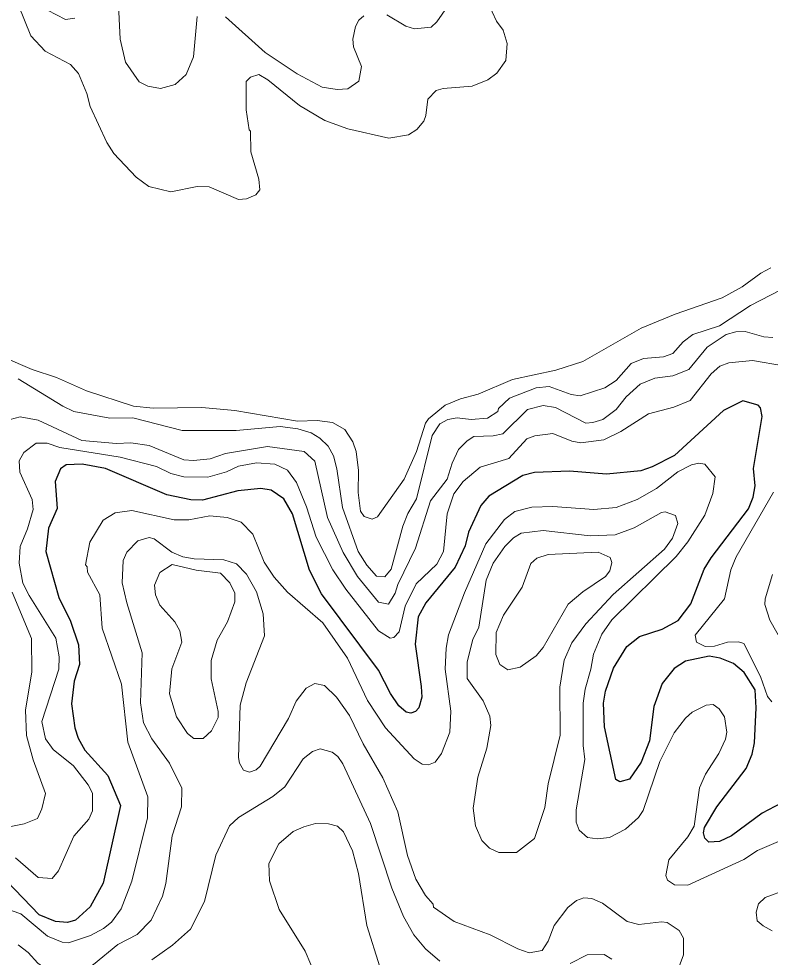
# Model space of a CAD drawing. Extents: x 673.6 to 698.9, y 7012 to 7040.1.
# Drawn here: x 695.502 to 696.916, y 7021.088 to 7022.853 of the extents above; entities that cross this region are included whole.
import ezdxf

# ---------------------------------------------------------------- set-up
doc = ezdxf.new("R2010")
doc.units = 0
doc.header["$LTSCALE"] = 0.032
doc.layers.add('1', color=7, linetype='Continuous', lineweight=25)
doc.layers.add('2', color=7, linetype='Continuous', lineweight=13)

msp = doc.modelspace()

# ---------------------------------------------------------------- linework, layer by layer
at = {"layer": '1'}
for points in [[(696.9604, 7021.3902), (696.9009, 7021.3587), (696.8431, 7021.3163), (696.8207, 7021.3056), (696.8008, 7021.3042), (696.7932, 7021.3119), (696.7906, 7021.3217), (696.7923, 7021.3316), (696.8155, 7021.3709), (696.871, 7021.4431), (696.8823, 7021.4699), (696.8864, 7021.4913), (696.8897, 7021.557), (696.888, 7021.5911), (696.8673, 7021.6236), (696.8474, 7021.6401), (696.8223, 7021.6506), (696.8014, 7021.6539), (696.757, 7021.645), (696.7353, 7021.6309), (696.7129, 7021.6026), (696.6973, 7021.5593), (696.6893, 7021.4949), (696.6732, 7021.4545), (696.6516, 7021.4226), (696.6333, 7021.4176), (696.6259, 7021.4218), (696.6045, 7021.5212), (696.6022, 7021.5656), (696.6059, 7021.5882), (696.6212, 7021.6313), (696.6462, 7021.6725), (696.6699, 7021.691), (696.7126, 7021.705), (696.7433, 7021.7213), (696.7666, 7021.7529), (696.7918, 7021.8179), (696.8049, 7021.8393), (696.8755, 7021.9314), (696.8839, 7021.953), (696.888, 7021.9744), (696.8849, 7022.0072), (696.9011, 7022.105), (696.8981, 7022.1215), (696.8937, 7022.1264), (696.8645, 7022.1346), (696.8282, 7022.1162), (696.736, 7022.0317), (696.6941, 7022.0104), (696.6728, 7022.0029), (696.6082, 7021.9966), (696.5384, 7022.0023), (696.4723, 7021.9999), (696.4509, 7021.9941), (696.3864, 7021.955), (696.3714, 7021.9377), (696.3483, 7021.8877), (696.3422, 7021.8615), (696.3233, 7021.8213), (696.2679, 7021.7544), (696.2537, 7021.7279), (696.2481, 7021.6768), (696.2594, 7021.5968), (696.2607, 7021.5772), (696.2546, 7021.5572), (696.2483, 7021.5498), (696.2398, 7021.5466), (696.2309, 7021.5485), (696.2172, 7021.561), (696.2015, 7021.5842), (696.1787, 7021.6279), (696.0716, 7021.7715), (696.0488, 7021.8159), (696.0168, 7021.9219), (696.0008, 7021.9499), (695.9771, 7021.9663), (695.9574, 7021.9695), (695.9139, 7021.9654), (695.8477, 7021.9474), (695.826, 7021.9482), (695.7804, 7021.9577), (695.665, 7022.0074), (695.6213, 7022.0155), (695.591, 7022.0144)], [(695.591, 7022.0144), (695.5802, 7022.0065), (695.5701, 7021.9827), (695.574, 7021.9321), (695.5576, 7021.8952), (695.5528, 7021.8511)], [(695.5528, 7021.8511), (695.5773, 7021.7644), (695.5995, 7021.7197), (695.6143, 7021.6753), (695.616, 7021.6387), (695.606, 7021.607), (695.6013, 7021.5645), (695.6074, 7021.5192), (695.6134, 7021.4998), (695.6262, 7021.4773), (695.6694, 7021.4295), (695.6931, 7021.3732), (695.6604, 7021.227), (695.6365, 7021.1823), (695.6085, 7021.1572), (695.5938, 7021.1528), (695.5708, 7021.1549), (695.5402, 7021.1677), (695.4792, 7021.2308)]]:
    msp.add_lwpolyline(points, dxfattribs=at)
at = {"layer": '2'}
for points in [[(696.3458, 7022.9302), (696.2887, 7022.8478), (696.2778, 7022.8375), (696.2468, 7022.8344), (696.2302, 7022.8393), (696.1948, 7022.8608)], [(695.8379, 7022.8577), (695.8305, 7022.7818), (695.8172, 7022.7483), (695.7961, 7022.7295), (695.7685, 7022.7223), (695.7446, 7022.7267), (695.7287, 7022.7346), (695.7028, 7022.772), (695.6925, 7022.8152), (695.689, 7022.8923)], [(695.9553, 7022.5317), (695.9537, 7022.5517), (695.9385, 7022.603), (695.9381, 7022.6422), (695.9355, 7022.6443), (695.9298, 7022.6823), (695.93, 7022.7354), (695.9377, 7022.7437), (695.9537, 7022.7484), (695.9709, 7022.7387), (696.03, 7022.6905), (696.078, 7022.6622), (696.121, 7022.6461), (696.1984, 7022.6286), (696.2357, 7022.6353), (696.251, 7022.6449), (696.264, 7022.6605), (696.2681, 7022.6715), (696.2717, 7022.7022), (696.2872, 7022.7185), (696.3005, 7022.7223), (696.3553, 7022.7263), (696.3849, 7022.7385), (696.4014, 7022.7508), (696.4188, 7022.7749), (696.4214, 7022.807), (696.4135, 7022.8319), (696.4012, 7022.8486), (696.3846, 7022.8842)], [(695.5009, 7022.88), (695.5248, 7022.8211), (695.5512, 7022.7922), (695.5995, 7022.7674), (695.6144, 7022.7506), (695.6298, 7022.7126), (695.6362, 7022.6881), (695.6676, 7022.6209), (695.6806, 7022.6001), (695.723, 7022.5552), (695.7465, 7022.5378), (695.7883, 7022.5275), (695.8376, 7022.5381)], [(695.6071, 7022.8544), (695.5895, 7022.8522), (695.5559, 7022.8696)], [(696.1512, 7022.8591), (696.1422, 7022.8507), (696.1359, 7022.839), (696.1305, 7022.8148), (696.132, 7022.8006), (696.1467, 7022.7633), (696.1417, 7022.7361), (696.1209, 7022.7215), (696.1014, 7022.7206), (696.0729, 7022.7246), (696.0259, 7022.7497), (695.9659, 7022.7899), (695.8908, 7022.8568)], [(695.8376, 7022.5381), (695.8602, 7022.5374), (695.9151, 7022.5136), (695.9304, 7022.5144), (695.9483, 7022.5219), (695.9553, 7022.5317)], [(696.9174, 7022.3849), (696.8983, 7022.3748), (696.8634, 7022.3491), (696.8257, 7022.3285), (696.7373, 7022.2975), (696.6731, 7022.2712), (696.5638, 7022.2085), (696.5128, 7022.1924), (696.4309, 7022.1748), (696.3668, 7022.1469), (696.333, 7022.1386), (696.3047, 7022.1264), (696.2733, 7022.1008), (696.2676, 7022.0924), (696.2507, 7022.0392), (696.2271, 7021.987), (696.177, 7021.9162), (696.1672, 7021.912), (696.1519, 7021.9168), (696.1453, 7021.927), (696.1404, 7021.9622), (696.1412, 7022.0033), (696.1371, 7022.0394), (696.1307, 7022.0576), (696.1154, 7022.0806), (696.0921, 7022.0936), (696.0634, 7022.0976), (696.0266, 7022.0961), (695.9085, 7022.1165), (695.8461, 7022.1223), (695.755, 7022.1208), (695.718, 7022.1243), (695.6294, 7022.1534), (695.5727, 7022.1785), (695.5272, 7022.1937)], [(695.5006, 7022.1759), (695.5845, 7022.1242), (695.6052, 7022.1147), (695.6732, 7022.1018), (695.7165, 7022.1025), (695.8096, 7022.0788), (695.9113, 7022.0788), (695.9941, 7022.0863), (696.0269, 7022.082), (696.0521, 7022.0743), (696.0683, 7022.0646), (696.0841, 7022.0495), (696.094, 7022.031), (696.1007, 7022.0063), (696.1114, 7021.934), (696.1405, 7021.8509), (696.1568, 7021.8256), (696.175, 7021.8045), (696.1906, 7021.8037), (696.2025, 7021.818), (696.2247, 7021.8988), (696.2343, 7021.9225), (696.2505, 7021.9502), (696.2798, 7022.0691), (696.2943, 7022.0913), (696.3097, 7022.0993), (696.3267, 7022.1027), (696.3536, 7022.0994), (696.3838, 7022.1019), (696.4033, 7022.1144), (696.4051, 7022.12), (696.4255, 7022.1395), (696.4755, 7022.1593), (696.5001, 7022.1617), (696.5413, 7022.1462), (696.5583, 7022.1438), (696.6048, 7022.1591), (696.6262, 7022.1729), (696.6544, 7022.2048), (696.6777, 7022.2143), (696.7152, 7022.2176), (696.7331, 7022.2235), (696.7525, 7022.2456), (696.7705, 7022.2595), (696.821, 7022.2754), (696.8791, 7022.3137), (696.9544, 7022.3529)], [(696.9212, 7022.2539), (696.9042, 7022.2547), (696.869, 7022.2653), (696.8513, 7022.2644), (696.8335, 7022.2594), (696.7974, 7022.2355), (696.7633, 7022.1937), (696.733, 7022.1818), (696.6991, 7022.1775), (696.6714, 7022.1661), (696.6449, 7022.142), (696.6262, 7022.1185), (696.601, 7022.0997), (696.5821, 7022.0935), (696.5693, 7022.0928), (696.5123, 7022.122), (696.4887, 7022.1256), (696.4591, 7022.118), (696.413, 7022.0727), (696.3946, 7022.0685), (696.3584, 7022.0672), (696.346, 7022.0595), (696.3298, 7022.0427), (696.3175, 7022.0171), (696.308, 7021.9871)], [(695.5272, 7022.1937), (695.4732, 7022.2165), (695.4442, 7022.221), (695.4241, 7022.2201), (695.3953, 7022.2023), (695.3734, 7022.1738)], [(696.941, 7022.2004), (696.8832, 7022.2103), (696.8381, 7022.2058), (696.8216, 7022.1995), (696.8053, 7022.1851), (696.7658, 7022.1349), (696.7348, 7022.1227), (696.6873, 7022.1099), (696.635, 7022.0771), (696.6032, 7022.061), (696.5595, 7022.0553), (696.5426, 7022.0584), (696.5069, 7022.073), (696.4731, 7022.069), (696.4581, 7022.0628), (696.4243, 7022.0262), (696.3703, 7022.0095), (696.3386, 7021.9829), (696.3209, 7021.9593), (696.308, 7021.9222), (696.3011, 7021.8509), (696.2887, 7021.8271), (696.2496, 7021.7903), (696.2294, 7021.7483), (696.2178, 7021.6999)], [(696.1975, 7021.7518), (696.179, 7021.7555), (696.1392, 7021.8043), (696.1125, 7021.8492), (696.083, 7021.9148), (696.0589, 7022.0209), (696.0392, 7022.0392), (695.9697, 7022.0484), (695.8912, 7022.0354), (695.8622, 7022.0253), (695.8307, 7022.0221), (695.8128, 7022.0236), (695.7475, 7022.0508), (695.713, 7022.0557), (695.6856, 7022.0542), (695.6204, 7022.0599), (695.5381, 7022.0979), (695.5046, 7022.1042), (695.4859, 7022.0992)], [(696.093, 7021.8166), (696.0613, 7021.8778), (696.0432, 7021.9353), (696.0244, 7021.981), (696.0077, 7022.0042), (695.9841, 7022.0155), (695.9493, 7022.018), (695.9155, 7022.0115), (695.8928, 7022.001), (695.858, 7021.9909), (695.8128, 7021.9916), (695.7883, 7021.9976), (695.7611, 7022.011), (695.6929, 7022.0287), (695.5794, 7022.0465), (695.5552, 7022.0549), (695.5346, 7022.055), (695.5111, 7022.0371), (695.5027, 7022.0214), (695.5039, 7022.0004), (695.5271, 7021.9486), (695.5288, 7021.9304), (695.5184, 7021.8936), (695.5043, 7021.8607), (695.5026, 7021.8293), (695.5094, 7021.7917), (695.5213, 7021.768), (695.5718, 7021.688), (695.5781, 7021.6531), (695.5773, 7021.6294), (695.5454, 7021.5314), (695.5522, 7021.4988), (695.5663, 7021.4786), (695.6047, 7021.4475), (695.6326, 7021.4119), (695.6406, 7021.3963), (695.6406, 7021.363), (695.6339, 7021.3474), (695.6054, 7021.3153), (695.5769, 7021.2503), (695.5644, 7021.2359), (695.5383, 7021.2377), (695.4957, 7021.2745)], [(696.5677, 7021.5919), (696.5788, 7021.6296), (696.5835, 7021.658), (696.599, 7021.6955), (696.6183, 7021.7227), (696.7393, 7021.8419), (696.7613, 7021.8695), (696.7932, 7021.9195), (696.8084, 7021.96), (696.8125, 7021.9913), (696.7929, 7022.0153), (696.7816, 7022.0171), (696.7684, 7022.014), (696.7425, 7022.0011), (696.7025, 7021.9699), (696.6659, 7021.9488), (696.6264, 7021.9337), (696.5844, 7021.9301), (696.5072, 7021.9358), (696.4677, 7021.9342), (696.4354, 7021.9263), (696.416, 7021.911), (696.3807, 7021.8652), (696.3407, 7021.7736), (696.311, 7021.6943), (696.3064, 7021.6695), (696.3047, 7021.6297), (696.3153, 7021.5508), (696.3129, 7021.5113), (696.2978, 7021.4712), (696.2859, 7021.4545), (696.2731, 7021.4494), (696.2614, 7021.4512), (696.2463, 7021.4608), (696.192, 7021.5192), (696.158, 7021.571), (696.1207, 7021.6503), (696.0739, 7021.717), (696.0074, 7021.7745), (695.9823, 7021.8029), (695.9638, 7021.8311), (695.9423, 7021.8837), (695.9207, 7021.9061), (695.8938, 7021.9152), (695.8617, 7021.9184), (695.8218, 7021.9104), (695.7943, 7021.9104), (695.7144, 7021.9285), (695.6831, 7021.9241), (695.6606, 7021.9103), (695.6355, 7021.8685), (695.6276, 7021.8259), (695.6308, 7021.8221), (695.6309, 7021.8121), (695.6545, 7021.7694), (695.6588, 7021.7066), (695.6949, 7021.6013), (695.7069, 7021.4925), (695.7449, 7021.3897), (695.7442, 7021.35), (695.7144, 7021.2308), (695.6947, 7021.1786), (695.6761, 7021.1539), (695.6613, 7021.1415), (695.6371, 7021.1287), (695.5956, 7021.1149), (695.5835, 7021.116), (695.5558, 7021.1272), (695.5055, 7021.1692), (695.4894, 7021.1748)], [(696.308, 7021.9871), (696.2765, 7021.9467), (696.2486, 7021.8574), (696.2152, 7021.789), (696.2101, 7021.7724), (696.1975, 7021.7518)], [(696.919, 7021.5681), (696.9112, 7021.5785), (696.8979, 7021.6161), (696.8663, 7021.6778), (696.8565, 7021.681), (696.8357, 7021.6804), (696.8112, 7021.6729), (696.7939, 7021.6721), (696.7777, 7021.6807), (696.7749, 7021.6934), (696.8303, 7021.7618), (696.8422, 7021.8167), (696.8519, 7021.8413), (696.9226, 7021.9624)], [(695.7564, 7021.8748), (695.7475, 7021.8774), (695.7261, 7021.8709), (695.7054, 7021.8499), (695.6983, 7021.8343), (695.6966, 7021.7919)], [(696.7451, 7021.0705), (696.7533, 7021.0922), (696.7533, 7021.1234), (696.7447, 7021.1383), (696.7225, 7021.1528), (696.7119, 7021.1543), (696.6692, 7021.1495), (696.6473, 7021.1549), (696.6004, 7021.1892), (696.5807, 7021.1985), (696.5655, 7021.1994), (696.5514, 7021.1946), (696.535, 7021.1814), (696.5095, 7021.1474), (696.4984, 7021.1178), (696.487, 7021.1002), (696.4624, 7021.096), (696.441, 7021.1033), (696.3889, 7021.1298), (696.3212, 7021.1552), (696.2827, 7021.1821), (696.2821, 7021.1873), (696.2674, 7021.2039), (696.2489, 7021.2345), (696.2335, 7021.2793), (696.2151, 7021.3611), (696.1871, 7021.4255), (696.1503, 7021.4893), (696.1246, 7021.5422), (696.0998, 7021.577), (696.0772, 7021.599), (696.0593, 7021.603), (696.0429, 7021.5942), (696.0242, 7021.5695), (696.0094, 7021.5367), (695.9564, 7021.4473), (695.9484, 7021.4403), (695.9364, 7021.4356), (695.925, 7021.4397), (695.9172, 7021.4527), (695.9152, 7021.4633), (695.9185, 7021.5618), (695.9297, 7021.6039), (695.9644, 7021.6921), (695.9618, 7021.7336), (695.9491, 7021.7749), (695.9305, 7021.8087), (695.9114, 7021.8279), (695.8881, 7021.8356), (695.8319, 7021.8373), (695.8104, 7021.8408), (695.79, 7021.8497), (695.7564, 7021.8748)], [(696.2178, 7021.6999), (696.208, 7021.6893), (696.2006, 7021.6878), (696.1792, 7021.7019), (696.1175, 7021.7802), (696.093, 7021.8166)], [(696.9208, 7021.8081), (696.9069, 7021.7621), (696.9062, 7021.7513), (696.9154, 7021.7217), (696.9422, 7021.6756)], [(695.6966, 7021.7919), (695.7051, 7021.7547), (695.7343, 7021.6605), (695.731, 7021.5663), (695.7367, 7021.5284), (695.752, 7021.4988), (695.7855, 7021.4531), (695.809, 7021.4059), (695.8083, 7021.3707), (695.7903, 7021.3159), (695.7787, 7021.2266), (695.7726, 7021.2029), (695.751, 7021.1573), (695.7248, 7021.1307), (695.6883, 7021.1116), (695.6425, 7021.0742), (695.6035, 7021.0502), (695.5745, 7021.0503), (695.5374, 7021.0768), (695.5192, 7021.0965), (695.5005, 7021.1108)], [(695.4892, 7021.7746), (695.5255, 7021.6871), (695.5266, 7021.6245), (695.5142, 7021.5527), (695.5166, 7021.5047), (695.5287, 7021.459), (695.5519, 7021.3959), (695.5455, 7021.367), (695.5368, 7021.3489), (695.5122, 7021.3384), (695.4519, 7021.327)], [(696.5512, 7021.3417), (696.5511, 7021.3649), (696.5676, 7021.4597), (696.5644, 7021.486), (696.5644, 7021.5656), (696.5677, 7021.5919)], [(696.9712, 7021.3224), (696.8923, 7021.2887), (696.8664, 7021.2717), (696.7612, 7021.2233), (696.736, 7021.224), (696.7231, 7021.2329), (696.7197, 7021.2412), (696.7257, 7021.2707), (696.7612, 7021.3144), (696.7729, 7021.3344), (696.7832, 7021.4066), (696.7946, 7021.4324), (696.8195, 7021.4708), (696.8323, 7021.4982), (696.8345, 7021.5113), (696.8305, 7021.5402), (696.8201, 7021.5551), (696.8086, 7021.5635), (696.796, 7021.5619), (696.7695, 7021.5485), (696.757, 7021.5375), (696.7355, 7021.5096), (696.7086, 7021.456), (696.6773, 7021.364), (696.6685, 7021.3505), (696.6436, 7021.3287), (696.6138, 7021.3131), (696.5912, 7021.3105), (696.5723, 7021.3128), (696.5567, 7021.3266), (696.5512, 7021.3417)], [(696.2943, 7021.08), (696.2674, 7021.1036), (696.2452, 7021.1299), (696.2257, 7021.1641), (696.204, 7021.2179), (696.1636, 7021.3394), (696.1117, 7021.4515), (696.1024, 7021.4651), (696.0919, 7021.4737), (696.0691, 7021.4795), (696.0546, 7021.4746), (696.0371, 7021.4611), (696.0029, 7021.4083), (695.9803, 7021.3898), (695.9151, 7021.3507), (695.8987, 7021.3351), (695.8729, 7021.2798), (695.8513, 7021.1928), (695.825, 7021.1407), (695.7909, 7021.1104), (695.7522, 7021.0826)], [(696.1816, 7021.0698), (696.1568, 7021.1475), (696.1411, 7021.2451), (696.1301, 7021.2881), (696.1129, 7021.3237), (696.1016, 7021.3342), (696.0848, 7021.3384), (696.0602, 7021.339), (696.0381, 7021.3333), (696.0181, 7021.324), (695.9911, 7021.3008), (695.9727, 7021.2642), (695.9735, 7021.2312), (695.9922, 7021.1777), (696.041, 7021.0989), (696.0622, 7021.0491)], [(696.92, 7021.1375), (696.9027, 7021.147), (696.8916, 7021.1559), (696.8899, 7021.1726), (696.8943, 7021.1881), (696.9069, 7021.2002), (696.9473, 7021.2151)], [(696.6183, 7021.0838), (696.6037, 7021.0926), (696.5716, 7021.092), (696.5399, 7021.0756)]]:
    msp.add_lwpolyline(points, dxfattribs=at)
for points in [[(696.4891, 7021.8906), (696.5771, 7021.8808), (696.6243, 7021.8826), (696.6604, 7021.8957), (696.7118, 7021.9247), (696.7188, 7021.9258), (696.7382, 7021.9187), (696.7425, 7021.9035), (696.7321, 7021.8762), (696.7174, 7021.8555), (696.6206, 7021.7703), (696.5695, 7021.715), (696.5431, 7021.679), (696.5283, 7021.6467), (696.52, 7021.596), (696.5207, 7021.5058), (696.4985, 7021.4137), (696.4923, 7021.3692), (696.4728, 7021.3111), (696.4384, 7021.2846), (696.4052, 7021.2845), (696.3881, 7021.2932), (696.3734, 7021.3073), (696.3618, 7021.335), (696.3573, 7021.3683), (696.3656, 7021.4263), (696.383, 7021.4809), (696.3901, 7021.5237), (696.3884, 7021.541), (696.3761, 7021.5701), (696.3459, 7021.6124), (696.3458, 7021.6432), (696.3568, 7021.6857), (696.368, 7021.7086), (696.3819, 7021.7969), (696.3947, 7021.8292), (696.4167, 7021.8604), (696.433, 7021.8765), (696.4474, 7021.8855)], [(696.4654, 7021.8282), (696.4772, 7021.8387), (696.4986, 7021.8454), (696.5923, 7021.8496), (696.6147, 7021.8399), (696.6183, 7021.8306), (696.6145, 7021.8145), (696.6065, 7021.8038), (696.5638, 7021.7749), (696.5362, 7021.7518), (696.4889, 7021.6707), (696.476, 7021.6545), (696.4457, 7021.6333), (696.4222, 7021.6285), (696.4076, 7021.6385), (696.4, 7021.6571), (696.4007, 7021.6988), (696.414, 7021.7311), (696.4492, 7021.7838)], [(695.8946, 7021.719), (695.9082, 7021.7563), (695.9085, 7021.7728), (695.8993, 7021.7923), (695.8814, 7021.81), (695.8355, 7021.816), (695.7906, 7021.8265), (695.7671, 7021.8114), (695.7574, 7021.7875), (695.759, 7021.7694), (695.7674, 7021.7501), (695.7954, 7021.7187), (695.805, 7021.7021), (695.809, 7021.6803), (695.7902, 7021.6306), (695.7854, 7021.5831), (695.7989, 7021.54), (695.8193, 7021.5084), (695.8316, 7021.4995), (695.849, 7021.4995), (695.8643, 7021.5137), (695.8773, 7021.5385), (695.8773, 7021.55), (695.8641, 7021.6116), (695.8642, 7021.6457), (695.8754, 7021.6844)]]:
    msp.add_lwpolyline(points, close=True, dxfattribs=at)

doc.saveas('drawing.dxf')
